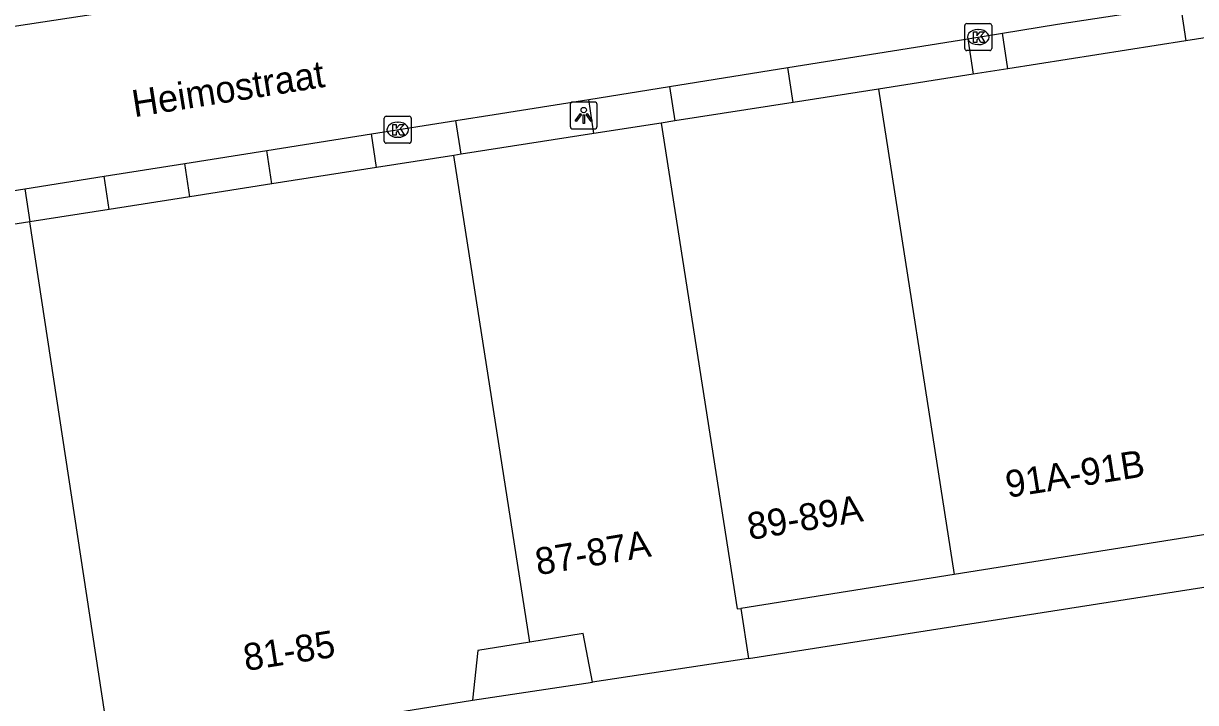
# Model space of a CAD drawing. Extents: x 160077 to 160945, y 386481 to 387498.
# Drawn here: x 160576.78 to 160620.3, y 387296.27 to 387321.47 of the extents above; entities that cross this region are included whole.
import ezdxf

# ---------------------------------------------------------------- set-up
doc = ezdxf.new("R2010")
doc.units = 0
for name, color, linetype in [('IMGEO_Kolk', 7, 'Continuous'), ('IMGEO_Lichtpunt', 7, 'Continuous'), ('IMGEO_Openbare_ruimte_label', 7, 'Continuous'), ('IMGEO_Pand', 7, 'Continuous'), ('IMGEO_Pand_nummerreeks', 7, 'Continuous'), ('IMGEO_Rijbaan_lokaal_open', 7, 'Continuous'), ('IMGEO_Voetpad_open', 7, 'Continuous')]:
    doc.layers.add(name, color=color, linetype=linetype)

msp = doc.modelspace()

# ---------------------------------------------------------------- linework, layer by layer
at = {"layer": 'IMGEO_Kolk'}
for p, q in [((160611.732, 387320.542), (160611.732, 387321.394)), ((160611.807, 387321.468), (160612.659, 387321.468)), ((160612.22, 387321.248), (160612.245, 387321.248)), ((160612.733, 387321.394), (160612.733, 387320.542)), ((160612.659, 387320.468), (160611.807, 387320.468)), ((160612.243, 387320.688), (160612.218, 387320.688)), ((160590.18, 387317.102), (160590.18, 387317.954)), ((160590.255, 387318.028), (160591.107, 387318.028)), ((160590.668, 387317.808), (160590.693, 387317.808)), ((160591.181, 387317.954), (160591.181, 387317.102)), ((160590.691, 387317.248), (160590.666, 387317.248)), ((160591.107, 387317.028), (160590.255, 387317.028))]:
    msp.add_line(p, q, dxfattribs=at)
for points in [[(160611.732, 387320.542), (160611.732, 387321.394)], [(160611.807, 387321.468), (160612.659, 387321.468)], [(160612.053, 387321.168), (160612.176, 387321.168), (160612.176, 387321.017), (160612.306, 387321.168), (160612.47, 387321.168), (160612.324, 387321.017), (160612.477, 387320.768), (160612.325, 387320.768), (160612.24, 387320.932), (160612.176, 387320.865), (160612.176, 387320.768), (160612.053, 387320.768), (160612.053, 387321.168)], [(160612.733, 387321.394), (160612.733, 387320.542)], [(160612.659, 387320.468), (160611.807, 387320.468)], [(160590.18, 387317.102), (160590.18, 387317.954)], [(160590.255, 387318.028), (160591.107, 387318.028)], [(160590.501, 387317.728), (160590.624, 387317.728), (160590.624, 387317.577), (160590.754, 387317.728), (160590.918, 387317.728), (160590.772, 387317.577), (160590.925, 387317.328), (160590.773, 387317.328), (160590.688, 387317.492), (160590.624, 387317.425), (160590.624, 387317.328), (160590.501, 387317.328), (160590.501, 387317.728)], [(160591.181, 387317.954), (160591.181, 387317.102)], [(160591.107, 387317.028), (160590.255, 387317.028)]]:
    msp.add_lwpolyline(points, dxfattribs=at)
for centre, start, end in [((160611.809, 387321.392), 91.552, 178.448), ((160611.809, 387321.392), 91.552, 178.448), ((160612.657, 387321.392), 1.552, 88.448), ((160612.657, 387321.392), 1.552, 88.448), ((160611.809, 387320.544), 181.552, 268.448), ((160611.809, 387320.544), 181.552, 268.448), ((160612.657, 387320.544), 271.552, 358.448), ((160612.657, 387320.544), 271.552, 358.448), ((160590.257, 387317.952), 91.552, 178.448), ((160590.257, 387317.952), 91.552, 178.448), ((160591.105, 387317.952), 1.552, 88.448), ((160591.105, 387317.952), 1.552, 88.448), ((160590.257, 387317.104), 181.552, 268.448), ((160590.257, 387317.104), 181.552, 268.448), ((160591.105, 387317.104), 271.552, 358.448), ((160591.105, 387317.104), 271.552, 358.448)]:
    msp.add_arc(centre, 0.0765, start, end, dxfattribs=at)
for centre, major_axis, ratio, start_param, end_param in [((160612.219, 387320.968), (-0.387, 0.002), 0.722429, 4.712389, 7.853982), ((160612.244, 387320.968), (-0.39, 0.002), 0.717154, 1.570796, 4.712389), ((160590.667, 387317.528), (-0.387, 0.002), 0.722429, 4.712389, 7.853982), ((160590.692, 387317.528), (-0.39, 0.002), 0.717154, 1.570796, 4.712389)]:
    msp.add_ellipse(centre, major_axis=major_axis, ratio=ratio, start_param=start_param, end_param=end_param, dxfattribs=at)
at = {"layer": 'IMGEO_Lichtpunt'}
for p, q in [((160597.987, 387318.558), (160597.179, 387318.558)), ((160597.987, 387318.558), (160597.179, 387318.558)), ((160597.085, 387318.463), (160597.085, 387317.656)), ((160597.085, 387318.463), (160597.085, 387317.656)), ((160598.081, 387317.656), (160598.081, 387318.463)), ((160598.081, 387317.656), (160598.081, 387318.463)), ((160597.179, 387317.562), (160597.987, 387317.562)), ((160597.179, 387317.562), (160597.987, 387317.562))]:
    msp.add_line(p, q, dxfattribs=at)
for points in [[(160597.459, 387318.127), (160597.498, 387318.099), (160597.31, 387317.837), (160597.272, 387317.864), (160597.459, 387318.127)], [(160597.671, 387318.099), (160597.709, 387318.126), (160597.896, 387317.864), (160597.857, 387317.836), (160597.671, 387318.099)], [(160597.561, 387318.079), (160597.608, 387318.079), (160597.608, 387317.757), (160597.561, 387317.757), (160597.561, 387318.079)]]:
    msp.add_lwpolyline(points, dxfattribs=at)
msp.add_circle((160597.584, 387318.261), 0.0994, dxfattribs=at)
for centre, start, end in [((160597.179, 387318.463), 90, 180), ((160597.179, 387318.463), 90, 180), ((160597.987, 387318.463), 0, 90), ((160597.987, 387318.463), 0, 90), ((160597.179, 387317.656), 180, 270), ((160597.179, 387317.656), 180, 270), ((160597.987, 387317.656), 270, 0), ((160597.987, 387317.656), 270, 360)]:
    msp.add_arc(centre, 0.0946, start, end, dxfattribs=at)
at = {"layer": 'IMGEO_Pand'}
for points in [[(160636.459, 387322.885), (160636.379, 387323.398), (160619.943, 387320.827)], [(160619.943, 387320.827), (160613.334, 387319.793)], [(160612.049, 387319.592), (160608.525, 387319.04)], [(160613.334, 387319.793), (160612.049, 387319.592)], [(160608.525, 387319.04), (160605.36, 387318.545)], [(160608.525, 387319.04), (160611.343, 387301.025)], [(160605.36, 387318.545), (160600.962, 387317.857)], [(160600.466, 387317.779), (160597.963, 387317.388)], [(160600.962, 387317.857), (160600.466, 387317.779)], [(160600.466, 387317.779), (160603.287, 387299.747), (160603.42, 387299.768)], [(160597.963, 387317.388), (160593.033, 387316.617)], [(160592.757, 387316.573), (160589.89, 387316.125)], [(160593.033, 387316.617), (160592.757, 387316.573)], [(160595.582, 387298.519), (160592.757, 387316.573)], [(160589.89, 387316.125), (160586.003, 387315.517)], [(160586.003, 387315.517), (160582.962, 387315.041)], [(160582.962, 387315.041), (160579.97, 387314.573)], [(160579.97, 387314.573), (160577.017, 387314.111)], [(160577.017, 387314.111), (160572.043, 387313.333)], [(160579.809, 387295.863), (160577.017, 387314.111)], [(160622.93, 387302.864), (160611.343, 387301.025)], [(160611.343, 387301.025), (160603.42, 387299.768)], [(160603.42, 387299.768), (160603.701, 387297.911)], [(160595.582, 387298.519), (160593.655, 387298.207), (160593.451, 387296.36)], [(160597.909, 387297.035), (160597.569, 387298.841), (160595.582, 387298.519)], [(160603.701, 387297.911), (160597.909, 387297.035)], [(160582.552, 387294.62), (160593.451, 387296.36)]]:
    msp.add_lwpolyline(points, dxfattribs=at)
at = {"layer": 'IMGEO_Rijbaan_lokaal_open'}
for points in [[(160583.215, 387322.409), (160583.21, 387322.4), (160566.483, 387319.854), (160566.471, 387319.862)], [(160613.132, 387321.113), (160615.181, 387321.441), (160619.745, 387322.137)], [(160605.162, 387319.838), (160611.845, 387320.907)], [(160611.845, 387320.907), (160613.132, 387321.113)], [(160600.767, 387319.134), (160605.162, 387319.838)], [(160597.769, 387318.654), (160600.767, 387319.134)], [(160592.841, 387317.868), (160594.255, 387318.092), (160597.769, 387318.654)], [(160589.699, 387317.372), (160592.841, 387317.868)], [(160585.814, 387316.758), (160589.699, 387317.372)], [(160582.77, 387316.277), (160585.814, 387316.758)], [(160579.781, 387315.804), (160582.77, 387316.277)], [(160576.828, 387315.337), (160579.781, 387315.804)], [(160571.856, 387314.551), (160576.828, 387315.337)]]:
    msp.add_lwpolyline(points, dxfattribs=at)
at = {"layer": 'IMGEO_Voetpad_open'}
for points in [[(160619.745, 387322.137), (160619.943, 387320.827)], [(160611.845, 387320.907), (160612.049, 387319.592)], [(160613.334, 387319.793), (160613.132, 387321.113)], [(160605.36, 387318.545), (160605.162, 387319.838)], [(160600.767, 387319.134), (160600.962, 387317.857)], [(160597.963, 387317.388), (160597.769, 387318.654)], [(160593.033, 387316.617), (160592.841, 387317.868)], [(160589.89, 387316.125), (160589.699, 387317.372)], [(160586.003, 387315.517), (160585.814, 387316.758)], [(160582.962, 387315.041), (160582.77, 387316.277)], [(160579.97, 387314.573), (160579.781, 387315.804)], [(160576.828, 387315.337), (160577.017, 387314.111)], [(160603.701, 387297.911), (160623.225, 387300.958)], [(160593.451, 387296.36), (160597.909, 387297.035)]]:
    msp.add_lwpolyline(points, dxfattribs=at)

# ---------------------------------------------------------------- texts
at = {"layer": 'IMGEO_Openbare_ruimte_label'}
msp.add_text('Heimostraat', height=1, rotation=9.0292, dxfattribs=at).set_placement((160580.897, 387317.993))
at = {"layer": 'IMGEO_Pand_nummerreeks'}
for s, rotation, p in [('91A-91B', 8.9095, (160613.329, 387303.869)), ('89-89A', 9.4252, (160603.748, 387302.302)), ('87-87A', 9.4252, (160595.875, 387300.995)), ('81-85', 9.0241, (160585.033, 387297.442))]:
    msp.add_text(s, height=1, rotation=rotation, dxfattribs=at).set_placement(p)

doc.saveas('drawing.dxf')
